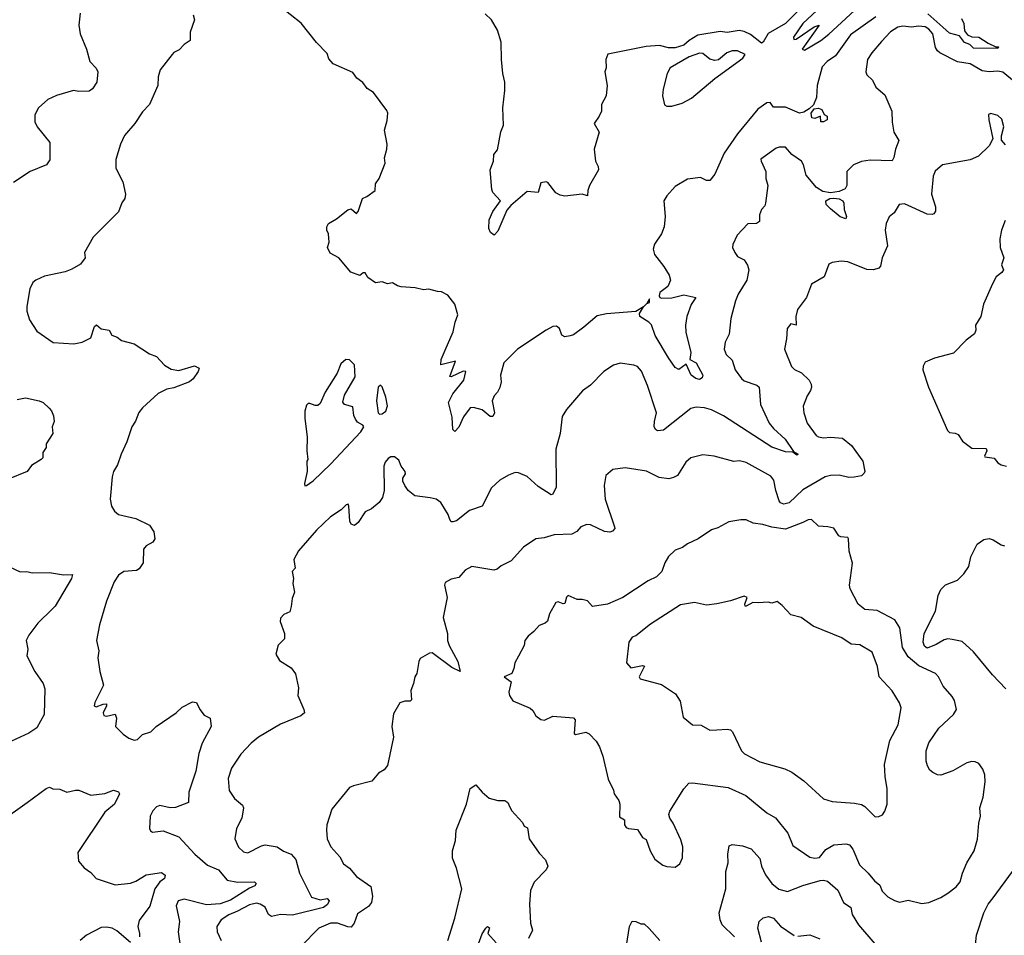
# Model space of a CAD drawing. Extents: x 1493970 to 1595317, y 729910 to 844791.
# Tile 312 of 338: x 1556042 to 1561753, y 813874 to 819187. Entities that reach past the tile are written whole.
import ezdxf

# ---------------------------------------------------------------- set-up
doc = ezdxf.new("R2010")
doc.units = 0

msp = doc.modelspace()

# ---------------------------------------------------------------- linework, layer by layer
at = {"layer": '0CON10XD'}
for points in [[(1560719.6, 819290.4), (1560585, 819164), (1560530, 819085), (1560532.5, 819072.5), (1560545, 819073.3), (1560650, 819145), (1560680, 819155), (1560580, 819015), (1560595, 819010), (1560690, 819065), (1560736.4, 819103.6), (1560985, 819334.1)], [(1561007.2, 819202.8), (1560860.4, 819099.6), (1560775, 818977.1), (1560726.3, 818943.7), (1560696.4, 818913.6), (1560668.6, 818805), (1560663.3, 818735), (1560646.7, 818693.3), (1560621.1, 818668.9), (1560590.2, 818649.8), (1560565, 818644.4), (1560485, 818679.6), (1560415, 818679.4), (1560395, 818705.7), (1560375, 818703.8), (1560323.3, 818666.7), (1560205, 818524.8), (1560128.2, 818411.8), (1560075, 818291.1), (1560045, 818254.6), (1560025, 818254), (1559991.7, 818271.7), (1559915, 818261.9), (1559845, 818218.9), (1559795, 818165.4), (1559778, 818135), (1559786.2, 818045), (1559781.2, 817985), (1559764.4, 817945), (1559723.5, 817885), (1559716.5, 817855), (1559723.3, 817825), (1559779.1, 817755), (1559810, 817705), (1559817.9, 817675), (1559801.4, 817638.6), (1559755, 817604), (1559752.2, 817585), (1559755, 817574.5), (1559765, 817570.8), (1559825, 817573.7), (1559895, 817591.2), (1559963.3, 817575), (1559936.6, 817533.4), (1559911.5, 817465), (1559903.6, 817415), (1559906.5, 817373.5), (1559935.6, 817255), (1559930, 817215), (1559965, 817196), (1560004.3, 817125), (1560000.3, 817109.7), (1559985, 817100), (1559963.8, 817105), (1559937.1, 817125), (1559908.6, 817188.6), (1559865, 817158), (1559845, 817168), (1559805, 817224), (1559727.5, 817355), (1559706.7, 817416.7), (1559692.2, 817432.2), (1559638.6, 817465), (1559637.7, 817482.3), (1559660, 817520), (1559680, 817540), (1559695.8, 817545), (1559695, 817567.5), (1559680, 817540), (1559660, 817520), (1559616.4, 817493.6), (1559445, 817479.3), (1559391.2, 817468.8), (1559315, 817402.5), (1559255, 817359.2), (1559235, 817352.5), (1559205, 817346.7), (1559186.7, 817356.7), (1559173.3, 817395), (1559155, 817408.8), (1559135, 817406.7), (1559094.8, 817385.2), (1558930, 817275), (1558850, 817195), (1558830.8, 817125), (1558834.2, 817085), (1558827.3, 817052.7), (1558814, 817026), (1558793.3, 817005), (1558783.3, 816975), (1558795.6, 816905), (1558786, 816885), (1558771.2, 816885), (1558723.7, 816923.7), (1558675, 816937.3), (1558655.4, 816934.6), (1558617.1, 816882.9), (1558588.3, 816821.7), (1558565, 816796.7), (1558555, 816810), (1558549.8, 816879.8), (1558530, 816965), (1558553.6, 817016.4), (1558618, 817095), (1558630, 817145), (1558615, 817146.7), (1558545, 817113.8), (1558537.5, 817117.5), (1558570, 817205), (1558483.8, 817183.8), (1558486, 817215), (1558510.5, 817269.5), (1558555.6, 817375), (1558567.3, 817432.7), (1558583.3, 817475), (1558566.1, 817536.1), (1558525, 817587.5), (1558488.3, 817608.3), (1558465, 817608.8), (1558415, 817623.3), (1558385, 817618.8), (1558335, 817631.2), (1558255, 817637.5), (1558233, 817643), (1558205, 817660), (1558175, 817653.3), (1558145, 817666.2), (1558105, 817660), (1558060.5, 817690.5), (1558045, 817717.5), (1558035, 817717.5), (1558015, 817702.5), (1557961.7, 817721.7), (1557892.5, 817805), (1557842.3, 817832.3), (1557826.7, 817865), (1557837.5, 817895), (1557832.5, 817945), (1557823.3, 817965), (1557823.3, 817985), (1557832.5, 818005), (1557878.8, 818031.2), (1557946.1, 818083.9), (1557965, 818090), (1557995, 818062.5), (1558005.8, 818074.2), (1558030.7, 818149.3), (1558055, 818160), (1558103.8, 818196.2), (1558106.2, 818235), (1558126.7, 818265), (1558162, 818355), (1558158, 818385), (1558172, 818435), (1558172.5, 818465), (1558157.5, 818545), (1558172.5, 818602.5), (1558176.7, 818645), (1558170.7, 818660.7), (1558093.9, 818763.9), (1558058.3, 818788.3), (1558033, 818823), (1557998.3, 818848.3), (1557975, 818880), (1557860.7, 818930.7), (1557835, 818960), (1557825, 818990), (1557764.1, 819054.1), (1557675, 819166.7), (1557547.7, 819267.7)], [(1556392.5, 819225), (1556384, 819155), (1556393.3, 819105), (1556430, 819015), (1556448.8, 818945), (1556486, 818905), (1556496, 818885), (1556490, 818825), (1556463.3, 818785), (1556445, 818771.2), (1556385, 818770), (1556354.2, 818775.8), (1556255, 818746), (1556205, 818723.8), (1556151.2, 818675), (1556128.8, 818635), (1556130, 818595), (1556143.3, 818565), (1556216, 818475), (1556215.9, 818374.1), (1556196.7, 818345), (1556103.3, 818305), (1556005, 818241.2)], [(1557047.5, 819215), (1557056.7, 819185), (1557030, 819115), (1557030, 819065), (1556995, 819042.5), (1556967.3, 819012.7), (1556935, 818996.7), (1556926.7, 818985), (1556856, 818895), (1556844.1, 818855.9), (1556842.5, 818805), (1556795.7, 818694.3), (1556755, 818652.5), (1556708.8, 818585), (1556648.8, 818515), (1556626.2, 818465), (1556598.8, 818375), (1556598.8, 818325), (1556640, 818245), (1556656.2, 818175), (1556651.7, 818148.3), (1556633.8, 818125), (1556615, 818072.5), (1556467.5, 817925), (1556417.5, 817835), (1556422.5, 817805), (1556395, 817767.5), (1556345, 817738.8), (1556305.8, 817724.2), (1556185, 817698), (1556135, 817676.2), (1556118.3, 817661.7), (1556100, 817625), (1556083.6, 817523.6), (1556083.8, 817495), (1556098.8, 817445), (1556140.5, 817380.5), (1556235, 817314.2), (1556355, 817306), (1556405, 817316.2), (1556455, 817341.2), (1556475, 817407.5), (1556486.7, 817416.7), (1556515, 817393.3), (1556560, 817385), (1556576.1, 817356.1), (1556607.5, 817345), (1556632.5, 817325), (1556705.9, 817305.9), (1556795, 817248.8), (1556835, 817232), (1556881.7, 817181.7), (1556920, 817160), (1556965, 817151.9), (1557055, 817178.8), (1557082.5, 817165), (1557077.5, 817145), (1557047.9, 817102.1), (1557026.2, 817085), (1556935, 817050.6), (1556895, 817042.9), (1556845, 817017.5), (1556754.2, 816935), (1556732.4, 816907.6), (1556712.9, 816857.1), (1556691.4, 816825), (1556663.2, 816736.8), (1556630, 816665), (1556610, 816605), (1556586.2, 816565), (1556578.8, 816535), (1556566.2, 816405), (1556573.8, 816365), (1556591.2, 816335), (1556615, 816316), (1556715, 816292.5), (1556795, 816254), (1556819.2, 816215), (1556826, 816175), (1556814.2, 816155.8), (1556775.7, 816134.3), (1556759.2, 816115), (1556758, 816035), (1556735, 816000), (1556718.6, 815991.4), (1556645, 815984.3), (1556615.4, 815964.6), (1556590.6, 815925), (1556545, 815813.3), (1556504.2, 815675), (1556488, 815585), (1556500.6, 815525), (1556495.8, 815485), (1556507.5, 815405), (1556527.5, 815325), (1556478, 815225), (1556473.8, 815205), (1556485, 815200), (1556526.4, 815216.4), (1556545, 815217.5), (1556546, 815205), (1556526.7, 815165), (1556530.7, 815150.7), (1556545, 815146.7), (1556595, 815156.7), (1556603.8, 815135), (1556597.5, 815085), (1556641.7, 815041.7), (1556675, 815017.5), (1556705, 815006.7), (1556725, 815010), (1556755, 815040), (1556802.5, 815055), (1556834.2, 815085.8), (1556950, 815165), (1556985, 815198.8), (1557045, 815230), (1557066.7, 815225), (1557086.7, 815185), (1557112.3, 815152.3), (1557147.5, 815135), (1557152.9, 815085), (1557100.8, 814989.2), (1557080.8, 814929.2), (1557062.7, 814827.3), (1557023.3, 814705), (1557021.2, 814645), (1556945, 814615.8), (1556915, 814614.3), (1556855, 814627.1), (1556835, 814620), (1556814.1, 814595.9), (1556799.5, 814565), (1556794.3, 814495), (1556800, 814480), (1556813, 814473), (1556875, 814481.2), (1556965, 814446.2), (1557057.1, 814345), (1557131.1, 814281.1), (1557195, 814254), (1557245, 814194.6), (1557305, 814182.7), (1557404.1, 814184.1), (1557413.8, 814175), (1557405, 814160.8), (1557375, 814147.7), (1557265, 814077.5), (1557205, 814056.6), (1557125, 814051.2), (1556995, 814084.1), (1556961.1, 814075), (1556949.1, 814045), (1556968.1, 813955), (1556960.6, 813895), (1556982.5, 813745)], [(1560575.8, 819255), (1560485, 819163.8), (1560384.3, 819105.7), (1560355, 819056.2), (1560345, 819050), (1560280.8, 819100.8), (1560245, 819117.7), (1560215, 819123.1), (1560145, 819112.1), (1560105, 819118.7), (1559975, 819096.4), (1559925, 819065.7), (1559895, 819039.2), (1559845, 819023.9), (1559805, 819023.9), (1559753.2, 819036.8), (1559675, 819030.4), (1559453.9, 818986.1), (1559442.5, 818955), (1559443.6, 818906.4), (1559436.2, 818885), (1559448.8, 818805), (1559443.8, 818745), (1559415.9, 818694.1), (1559415.8, 818655), (1559402.6, 818627.4), (1559374.2, 818585), (1559403.8, 818535), (1559374.2, 818435), (1559382, 818365), (1559397.5, 818335), (1559399.2, 818315), (1559346.7, 818225), (1559336.7, 818195), (1559336.1, 818163.9), (1559305, 818173.8), (1559205, 818162.5), (1559177.7, 818167.7), (1559151.3, 818181.3), (1559105, 818242.5), (1559095, 818246.7), (1559065, 818240), (1559050, 818185), (1558985, 818189.5), (1558890.8, 818109.2), (1558868.1, 818081.9), (1558815, 817960), (1558795, 817936.2), (1558772.3, 817952.3), (1558762.5, 817975), (1558766, 818025), (1558785.9, 818074.1), (1558830, 818135), (1558786.7, 818185), (1558781.2, 818201.2), (1558771.2, 818315), (1558791.2, 818365), (1558792.5, 818405), (1558812.5, 818432.5), (1558833.6, 818536.4), (1558848.8, 818575), (1558843.8, 818675), (1558856.2, 818775), (1558856, 818825), (1558843.9, 818873.9), (1558837.5, 818955), (1558835.6, 819055.6), (1558814, 819125), (1558778.8, 819185), (1558741.2, 819221.2)], [(1561505, 819193.5), (1561518.4, 819165), (1561521.9, 819121.9), (1561539.3, 819099.3), (1561565, 819088), (1561605, 819086), (1561660, 819050), (1561705, 819030), (1561720, 819030), (1561715, 819020), (1561575, 819021.9), (1561552.7, 819042.7), (1561523.1, 819055), (1561493.2, 819093.2), (1561435, 819108.6), (1561397.5, 819142.5), (1561310, 819219.9)], [(1561880.4, 818770.4), (1561745, 818882.3), (1561715, 818888.9), (1561665, 818883.5), (1561625, 818889.5), (1561555, 818930.5), (1561482, 818942), (1561379.4, 818995), (1561365.3, 819005.3), (1561353.8, 819025), (1561338.2, 819105), (1561315, 819132.3), (1561295, 819144.6), (1561255, 819149.7), (1561215, 819142.9), (1561165, 819148.7), (1561135.9, 819144.1), (1561093.3, 819116.7), (1561040.6, 819059.4), (1560984.2, 818995), (1560960, 818955), (1560950, 818885), (1560955, 818867.5), (1560988.8, 818835), (1561008.8, 818795), (1561060.6, 818750.6), (1561100.8, 818655), (1561102.4, 818592.4), (1561111.9, 818535), (1561140.8, 818485), (1561122.5, 818435), (1561113.4, 818386.6), (1561102.7, 818367.3), (1560975, 818372.2), (1560925, 818363.3), (1560878.8, 818345), (1560840.6, 818305), (1560838.9, 818225), (1560829.4, 818205), (1560795, 818189.6), (1560745, 818181.5), (1560700.3, 818190.3), (1560663.4, 818213.4), (1560604.6, 818284.6), (1560589.4, 818345), (1560577.1, 818365), (1560520, 818405), (1560485, 818447.5), (1560447, 818447), (1560429.3, 818440.7), (1560341.7, 818378.3), (1560342.5, 818365), (1560370, 818305), (1560370, 818265), (1560382.5, 818225), (1560368.3, 818121.7), (1560363.6, 818106.4), (1560343.9, 818086.1), (1560332.5, 818055), (1560332.5, 818015), (1560315, 818003.8), (1560265, 818002.5), (1560203.9, 817936.1), (1560178.3, 817881.7), (1560177.5, 817865), (1560190, 817835), (1560205, 817813.3), (1560245, 817793.3), (1560263, 817763), (1560270.8, 817735), (1560260, 817675), (1560208.6, 817595), (1560194.3, 817555), (1560166.6, 817453.4), (1560157.9, 817362.1), (1560134.4, 817315), (1560127.8, 817275), (1560139.4, 817245), (1560175, 817210.8), (1560191.5, 817155), (1560228.8, 817105), (1560245, 817092), (1560317, 817067), (1560332, 817055), (1560338.8, 816955), (1560388.8, 816845), (1560414.5, 816815), (1560482.3, 816752.3), (1560531.2, 816681.2), (1560556.9, 816665), (1560549.2, 816660.8), (1560527.5, 816677.5), (1560485, 816679.4), (1560405, 816706.9), (1560125, 816888.9), (1560055, 816923.1), (1560015, 816933.8), (1559965, 816937.9), (1559935, 816930.5), (1559775.7, 816804.3), (1559741.2, 816801.2), (1559729.7, 816809.7), (1559723, 816827), (1559723.3, 816855), (1559735.6, 816905), (1559682.9, 817065), (1559648, 817148), (1559625, 817174), (1559605, 817181.4), (1559525, 817194.2), (1559487, 817183), (1559430, 817145), (1559353.7, 817066.3), (1559306.5, 817033.5), (1559214, 816925), (1559189.2, 816885), (1559176.7, 816785), (1559151.9, 816695), (1559154.4, 816475), (1559135, 816434), (1559125, 816429.2), (1559049.2, 816479.2), (1558985, 816535.5), (1558935, 816558.1), (1558915, 816559.4), (1558876.7, 816545), (1558826.7, 816515), (1558778.8, 816471.2), (1558725, 816363.8), (1558650.5, 816339.5), (1558575, 816280), (1558555, 816273.3), (1558545, 816273.3), (1558536, 816286), (1558526.4, 816316.4), (1558484, 816385), (1558456.7, 816405), (1558421.9, 816411.9), (1558334.2, 816424.2), (1558295.8, 816455.8), (1558275, 816484), (1558265, 816510), (1558264.2, 816525.8), (1558278.9, 816551.1), (1558277.1, 816565), (1558255, 816595.6), (1558242, 816632), (1558215, 816650.8), (1558195, 816649.5), (1558179.5, 816640.5), (1558161.4, 816618.6), (1558153.3, 816596.7), (1558156.5, 816455), (1558146.2, 816413.8), (1558126.2, 816385), (1558082.1, 816347.9), (1558045, 816332), (1558005, 816268.8), (1557983, 816253), (1557965, 816260), (1557956.4, 816276.4), (1557952, 816365), (1557947.5, 816375), (1557935, 816372.5), (1557907.4, 816342.6), (1557845, 816302.2), (1557763.1, 816225), (1557658.8, 816105), (1557632.5, 816055), (1557640, 816005), (1557622.5, 815985), (1557630, 815945), (1557626.7, 815915), (1557636.7, 815865), (1557621.7, 815828.3), (1557617, 815783), (1557609.5, 815750.5), (1557573.9, 815736.1), (1557553.8, 815715), (1557553.3, 815695), (1557577.5, 815625), (1557577.5, 815595), (1557541.7, 815558.3), (1557526.7, 815505), (1557548.3, 815468.3), (1557615.8, 815425.8), (1557641.7, 815391.7), (1557659.5, 815309.5), (1557656, 815265), (1557690.8, 815185), (1557694, 815165), (1557672.6, 815147.4), (1557555, 815100), (1557428, 815025), (1557385, 814990), (1557325, 814926), (1557270.6, 814845), (1557251.9, 814785), (1557257.1, 814715), (1557287.6, 814667.6), (1557335, 814628.8), (1557340, 814615), (1557330.6, 814555), (1557300, 814495), (1557288.9, 814435), (1557311.1, 814385), (1557339.2, 814359.2), (1557365, 814353.3), (1557445, 814394.4), (1557465, 814398.9), (1557535, 814387.5), (1557572.6, 814362.6), (1557616.2, 814346.2), (1557644.4, 814315), (1557664.1, 814234.1), (1557734.3, 814095), (1557785, 814079.8), (1557825, 814087.3), (1557837.8, 814075), (1557827.7, 814052.3), (1557803.5, 814035), (1557625, 813990.4), (1557554.2, 813995.8), (1557502.8, 813982.8), (1557485.7, 813995.7), (1557465, 814036.9), (1557437.5, 814055), (1557415, 814060.3), (1557375, 814051.9), (1557305.9, 814014.1), (1557255, 813994.2), (1557210.4, 813965), (1557184.4, 813925), (1557187.9, 813895), (1557210.6, 813845)], [(1559825, 818684.5), (1559885, 818701.8), (1559938, 818732), (1560074.8, 818845.2), (1560236.8, 818963.2), (1560249.4, 818985), (1560205.2, 819005.2), (1560175, 819006.9), (1560144.5, 818995), (1560095, 818953.6), (1560075, 818950.4), (1560045, 818957.3), (1560005, 818990.9), (1559985, 818991.8), (1559925, 818971.5), (1559815, 818906.7), (1559798.1, 818875), (1559774.1, 818784.1), (1559770.8, 818745), (1559783, 818693), (1559795.7, 818685.7), (1559825, 818684.5)], [(1560705, 818593.3), (1560690, 818595), (1560687.5, 818627.5), (1560655, 818612.5), (1560637, 818617), (1560632, 818645), (1560650.6, 818669.4), (1560675, 818674), (1560695, 818666), (1560707.5, 818637.5), (1560725, 818626.7), (1560725.8, 818605), (1560705, 818593.3)], [(1561759.7, 818459.7), (1561737, 818487), (1561737, 818513), (1561750.6, 818565), (1561739.7, 818609.7), (1561715, 818630), (1561675, 818642.5), (1561662.5, 818637.5), (1561663.8, 818605), (1561687.5, 818495), (1561665.8, 818454.2), (1561603.3, 818395), (1561555, 818374), (1561395.6, 818344.4), (1561352.8, 818307.2), (1561341.1, 818278.9), (1561331.4, 818175), (1561355, 818100), (1561354.2, 818075), (1561345, 818061.2), (1561335, 818056.2), (1561305, 818058), (1561175, 818118.6), (1561143.8, 818115), (1561114.3, 818065.7), (1561085, 818042.5), (1561067.5, 818005), (1561063.1, 817965), (1561075.5, 817875), (1561045.5, 817805), (1561035, 817756.7), (1561025, 817745.8), (1560993.9, 817736.1), (1560956.7, 817736.7), (1560845, 817782), (1560806.1, 817786.1)], [(1560835, 818031.4), (1560802.1, 818042.1), (1560745, 818088.9), (1560720, 818115), (1560718, 818135), (1560741.5, 818148.5), (1560765, 818152.1), (1560795, 818146.5), (1560815.8, 818135), (1560823, 818123), (1560824.5, 818084.5), (1560837.8, 818045), (1560835, 818031.4)], [(1561758.8, 818021.2), (1561736.2, 817965), (1561728, 817915), (1561730, 817865), (1561751.2, 817805), (1561736.2, 817765), (1561748.8, 817735), (1561739.7, 817720.3), (1561705.9, 817694.1), (1561684, 817655), (1561633, 817537), (1561616.7, 817465), (1561586.7, 817415), (1561587.5, 817385), (1561580, 817365), (1561532.7, 817327.3), (1561458.3, 817251.7), (1561347.7, 817222.3), (1561295, 817200), (1561282.7, 817177.3), (1561280, 817155), (1561312.9, 817055), (1561423.4, 816803.4), (1561435, 816792), (1561468.3, 816788.3), (1561485, 816780), (1561510.5, 816740.5), (1561565, 816700), (1561648.8, 816698.8), (1561652.5, 816685), (1561637.5, 816655), (1561640, 816650), (1561693.6, 816643.6), (1561716.7, 816615), (1561735, 816603.8), (1561766.1, 816596.1)], [(1560806.1, 817786.1), (1560755, 817777.5), (1560735, 817768), (1560708.8, 817695), (1560635, 817652.5), (1560606.7, 817575), (1560554.3, 817505), (1560544.2, 817465), (1560546.1, 817413.9), (1560515, 817422.5), (1560493.8, 817395), (1560490, 817335), (1560477.5, 817275), (1560518, 817175), (1560536.4, 817156.4), (1560577.4, 817137.4), (1560620.8, 817095), (1560632.4, 817072.4), (1560635.6, 817055), (1560630, 817035), (1560609.5, 817005), (1560586.9, 816945), (1560590, 816905), (1560610, 816845), (1560662.7, 816775), (1560675, 816766.8), (1560705, 816760.8), (1560744.5, 816764.5), (1560815, 816759.4), (1560867.1, 816717.1), (1560932.3, 816625), (1560943.5, 816565), (1560941.1, 816555), (1560925, 816540.4), (1560882.8, 816532.8), (1560850.9, 816530.9), (1560795, 816544.4), (1560745, 816542.5), (1560715, 816533.8), (1560585, 816459.6), (1560505, 816383.6), (1560475, 816375.6), (1560455, 816384.2), (1560448.1, 816395), (1560427.8, 816455), (1560416.4, 816515), (1560398.3, 816538.3), (1560255, 816617.8), (1560217.4, 816627.4), (1560185, 816622.7), (1560070, 816655), (1560005, 816662), (1559935, 816644), (1559905, 816618.8), (1559856.9, 816543.1), (1559835, 816530), (1559807, 816523), (1559750.7, 816530.7), (1559677.6, 816567.6), (1559553.9, 816586.1), (1559482.3, 816577.7), (1559442.5, 816542.5), (1559432, 816485), (1559438.9, 816405), (1559491.2, 816245), (1559493.3, 816235), (1559480.7, 816219.3), (1559465.8, 816214.2), (1559435, 816218), (1559352.5, 816255), (1559331.7, 816258.3), (1559296.7, 816245), (1559273, 816217), (1559245, 816201.4), (1559141.5, 816198.5), (1559085, 816180), (1559035, 816174), (1558965, 816126.2), (1558892.4, 816047.6), (1558835, 816018), (1558811.2, 815998.8), (1558792.3, 815992.3), (1558665, 816013.8), (1558625, 815993.3), (1558589.7, 815950.3), (1558545, 815940), (1558509.2, 815920.8), (1558506, 815905), (1558521.9, 815835), (1558498.3, 815718.3), (1558522.5, 815625), (1558522.9, 815585), (1558533.5, 815555), (1558583.1, 815463.1), (1558597.5, 815405), (1558547.8, 815427.8), (1558435, 815513.8), (1558418.3, 815511.7), (1558365, 815480), (1558357, 815463), (1558346, 815394), (1558333.8, 815375), (1558326.7, 815335), (1558311.2, 815295), (1558315, 815240), (1558307, 815233), (1558275, 815233.3), (1558247, 815223), (1558210.7, 815159.3), (1558200, 815085), (1558210.8, 815025), (1558175, 814860), (1558156.4, 814833.6), (1558124.1, 814815.9), (1558085, 814768.8), (1557977.7, 814742.3), (1557955, 814731.2), (1557852.8, 814607.2), (1557824.3, 814515), (1557820.6, 814485), (1557825.7, 814435), (1557847, 814387), (1557899.1, 814329.1), (1557919.4, 814289.4), (1557955, 814263.3), (1557995.7, 814215), (1558078, 814158), (1558088.7, 814101.3), (1558082.5, 814065), (1558065, 814042), (1558001.5, 813998.5), (1557981.5, 813945), (1557965, 813921.4), (1557945, 813922.7), (1557885, 813944.1), (1557844.8, 813945.2), (1557776.9, 813915), (1557675, 813811.1)], [(1557695, 816482.5), (1557705, 816483.8), (1557745, 816511.8), (1557845, 816608.4), (1558020, 816795), (1558038.8, 816825), (1558032.5, 816835), (1558002.3, 816852.3), (1557989.3, 816869.3), (1557980.7, 816890.7), (1557975, 816940), (1557925, 816953.3), (1557917, 816967), (1557925, 817007.5), (1557988.6, 817115), (1557984.1, 817184.1), (1557955, 817213.8), (1557934.1, 817215.9), (1557905, 817190), (1557884.2, 817135), (1557813.3, 817025), (1557785, 816960), (1557771.7, 816948.3), (1557755, 816947.5), (1557725, 816960), (1557715, 816960), (1557705, 816950), (1557696.7, 816915), (1557696.7, 816875), (1557710, 816765), (1557706.7, 816685), (1557712.5, 816635), (1557707.5, 816625), (1557708.8, 816565), (1557693.3, 816495), (1557695, 816482.5)], [(1558128.1, 816898.1), (1558145, 816900.2), (1558165, 816915.3), (1558175.4, 816945.4), (1558165, 816997.1), (1558145, 817056.2), (1558135, 817066.2), (1558121.4, 817055), (1558111.2, 816975), (1558121.5, 816905), (1558128.1, 816898.1)], [(1556027, 816983), (1556075, 816992), (1556155.7, 816975.7), (1556177.5, 816965), (1556213, 816933), (1556227, 816917), (1556238.3, 816888.3), (1556241.2, 816855), (1556230, 816825), (1556233.3, 816785), (1556196.2, 816725), (1556196.2, 816705), (1556176.7, 816675), (1556175.8, 816645), (1556165.8, 816635), (1556110.6, 816599.4), (1556085.5, 816564.5), (1555970.3, 816519.7)], [(1561275, 814059.2), (1561315, 814064.4), (1561385.6, 814094.4), (1561425, 814119.2), (1561474.5, 814155.5), (1561497.1, 814185), (1561510, 814235), (1561535.6, 814295), (1561578.1, 814365), (1561598.6, 814431.4), (1561605.5, 814524.5), (1561615.6, 814565), (1561610.6, 814615), (1561630.6, 814675), (1561642.9, 814765), (1561640, 814805), (1561629.1, 814839.1), (1561605, 814871.2), (1561585, 814880.8), (1561565, 814882.9), (1561535, 814875.7), (1561455, 814828.6), (1561385, 814804.2), (1561365, 814806), (1561338.3, 814818.3), (1561322.1, 814832.1), (1561308.3, 814858.3), (1561300.8, 814885), (1561299.4, 814945), (1561315, 814991.2), (1561373, 815077), (1561458.8, 815155), (1561476.2, 815185), (1561465, 815237.5), (1561450.3, 815260.3), (1561399.3, 815319.3), (1561370.8, 815375), (1561355, 815393.8), (1561257.5, 815437.5), (1561195, 815489.6), (1561162, 815545), (1561147.6, 815657.6), (1561119.2, 815705), (1561015, 815758.6), (1560945, 815764.3), (1560906, 815795), (1560860, 815885), (1560856, 815905), (1560873.6, 816033.6), (1560853.9, 816103.9), (1560850, 816175), (1560845, 816182.5), (1560805.8, 816185.8), (1560792.5, 816192.5), (1560765, 816235.8), (1560730, 816245), (1560675, 816248), (1560635, 816286.9), (1560615, 816285.7), (1560585, 816268.6), (1560485, 816230.9), (1560405, 816242.2), (1560352.2, 816257.8), (1560295.6, 816265.6), (1560255, 816284), (1560225, 816284), (1560155, 816273.8), (1560091.7, 816238.3), (1560055, 816226.2), (1559978, 816175), (1559915, 816146.5), (1559885.8, 816124.2), (1559845, 816108.5), (1559805, 816072.2), (1559783.5, 816035), (1559767.5, 815985), (1559735.8, 815955), (1559688, 815932), (1559540, 815835), (1559452.5, 815795), (1559365, 815781.2), (1559335.9, 815815.9), (1559305, 815823.3), (1559275, 815822), (1559223.9, 815846.1), (1559214, 815836), (1559205, 815800), (1559195, 815797.5), (1559165, 815810), (1559152.5, 815805), (1559115, 815740), (1559103, 815697), (1559090, 815685), (1559055, 815672.5), (1559025, 815636.7), (1558990.7, 815609.3), (1558972.5, 815585), (1558967.5, 815555), (1558935.7, 815494.3), (1558914.2, 815455.8), (1558908.3, 815421.7), (1558895.8, 815394.2), (1558852.5, 815375), (1558892.5, 815345), (1558878.8, 815285), (1558883.8, 815265), (1558903.3, 815235), (1559002.2, 815192.2), (1559017.9, 815177.9), (1559035, 815147.5), (1559065, 815127.5), (1559086.4, 815123.6), (1559135, 815146.7), (1559255, 815136.7), (1559263.3, 815125), (1559257.5, 815045), (1559265, 815040), (1559325, 815053.8), (1559345, 815043.3), (1559385, 815000), (1559405, 814967.5), (1559424.1, 814914.1), (1559455, 814780), (1559487, 814717), (1559490, 814695), (1559517, 814657), (1559522.5, 814635), (1559521.7, 814561.7), (1559550, 814545), (1559550, 814515), (1559560.7, 814500.7), (1559573.6, 814493.6), (1559625, 814487.5), (1559655, 814442.5), (1559675, 814430), (1559698.8, 814365), (1559727, 814317), (1559771.7, 814281.7), (1559795, 814273.3), (1559845, 814270), (1559870.7, 814289.3), (1559886.4, 814323.6), (1559887.7, 814387.7), (1559877.7, 814427.7), (1559832.5, 814525), (1559812.5, 814555), (1559807.5, 814575), (1559812.5, 814595), (1559894.3, 814725), (1559923.8, 814756.2), (1559945, 814758.9), (1560152.4, 814732.4), (1560254, 814685), (1560375, 814584.3), (1560425.5, 814555.5), (1560497.4, 814467.4), (1560526.9, 814395), (1560625, 814328.4), (1560655, 814321.1), (1560680.6, 814325), (1560717.3, 814372.7), (1560765, 814398.8), (1560835, 814404.6), (1560855, 814398.5), (1560873.8, 814375), (1560912.8, 814282.8), (1560964.2, 814235), (1561000.2, 814190.2), (1561031.4, 814165), (1561045, 814131.2), (1561078.5, 814098.5), (1561115.5, 814075.5), (1561145, 814066.9), (1561195, 814077.5), (1561275, 814059.2)], [(1561763.1, 815305), (1561685.7, 815385), (1561575, 815520), (1561509.3, 815579.3), (1561451.3, 815591.3), (1561425, 815594.3), (1561405, 815588.9), (1561358, 815562), (1561305, 815541.2), (1561291.2, 815551.2), (1561282, 815575), (1561289.2, 815625), (1561354.1, 815755.9), (1561368.9, 815845), (1561385, 815881.2), (1561411.7, 815908.3), (1561481.2, 815935), (1561518.3, 815971.7), (1561547.5, 816015), (1561559.5, 816070.5), (1561595, 816143.3), (1561635, 816171.2), (1561665, 816176.2), (1561689.5, 816169.5), (1561735, 816140), (1561755, 816133.8)], [(1555982.3, 816012.3), (1556045, 815983.8), (1556083.9, 815986.1), (1556115, 815977.5), (1556215, 815978.6), (1556296.1, 815966.1), (1556347.3, 815967.3), (1556342, 815945), (1556247.5, 815785), (1556231.4, 815768.6), (1556147.1, 815685), (1556094, 815615), (1556078.8, 815585), (1556088.8, 815535), (1556083.3, 815495), (1556130, 815405), (1556177.5, 815335), (1556187.5, 815305), (1556183.1, 815155), (1556141.4, 815078.6), (1556095, 815048), (1555995, 815001.2)], [(1561005, 814561.2), (1561025, 814563.3), (1561046, 814574), (1561060, 814595), (1561073.8, 814635), (1561074.1, 814724.1), (1561061.4, 814795), (1561058.6, 814865), (1561090, 815005), (1561138, 815095), (1561154.3, 815195), (1561145, 815223.3), (1561103, 815293), (1561028.1, 815375), (1561018.2, 815435), (1560987.3, 815517.3), (1560915, 815558.8), (1560865, 815564), (1560811.3, 815601.3), (1560645, 815668.6), (1560575, 815718.6), (1560515, 815734.5), (1560465, 815788.6), (1560435, 815812), (1560405, 815801.2), (1560382.7, 815807.3), (1560325, 815802.5), (1560293.8, 815806.2), (1560256.4, 815783.6), (1560250, 815785), (1560247.5, 815795), (1560262.5, 815835), (1560245, 815841.2), (1560165.4, 815814.6), (1560085, 815797.1), (1560025, 815790), (1559956.2, 815806.2), (1559875, 815791.5), (1559700.2, 815679.8), (1559615, 815612.9), (1559595, 815604.2), (1559575.6, 815575), (1559562.5, 815455), (1559586.7, 815426.7), (1559655, 815440), (1559665.8, 815435.8), (1559636, 815375), (1559641.9, 815361.9), (1559765, 815330), (1559845.4, 815275.4), (1559872.4, 815232.4), (1559890.4, 815140.4), (1559945, 815096), (1559995, 815093.8), (1560045, 815064.4), (1560085, 815066.7), (1560145, 815070.8), (1560165.8, 815065.8), (1560175.8, 815055.8), (1560228.8, 814945), (1560247, 814927), (1560335, 814881.4), (1560480.3, 814840.3), (1560521.3, 814821.3), (1560591.3, 814771.3), (1560705, 814665.8), (1560755, 814650), (1560885, 814641.4), (1560925, 814632.9), (1560945, 814621.4), (1561005, 814561.2)], [(1555930, 814535), (1556085, 814645.4), (1556195, 814726.5), (1556215, 814733.3), (1556233.6, 814723.6), (1556275, 814721.4), (1556315, 814705.8), (1556365, 814717.5), (1556385, 814716), (1556455, 814687.5), (1556535, 814697.5), (1556585, 814715.8), (1556615, 814706.7), (1556620, 814695), (1556590.8, 814635), (1556535, 814588.9), (1556380, 814355), (1556383.8, 814305), (1556415.8, 814265.8), (1556455, 814238), (1556485.8, 814205), (1556595, 814166.7), (1556685, 814176.9), (1556715, 814188.2), (1556775, 814226.1), (1556865, 814239.2), (1556886.4, 814223.6), (1556882.5, 814205), (1556855, 814183.8), (1556825.4, 814144.6), (1556796.5, 814043.5), (1556735, 813961.2), (1556726.4, 813925), (1556737.1, 813885), (1556735.8, 813865.8)], [(1558525.5, 813845), (1558566.3, 813973.7), (1558605.6, 814145), (1558575, 814263.3), (1558552.4, 814322.4), (1558553.3, 814365), (1558569.1, 814425), (1558574.5, 814485), (1558634.2, 814635), (1558654.1, 814725.9), (1558687, 814747), (1558724.5, 814704.5), (1558765, 814670.8), (1558815, 814657.5), (1558855.8, 814655.8), (1558874.2, 814644.2), (1558879.3, 814630.7), (1558895, 814598.8), (1558958.8, 814528.8), (1558968.3, 814508.3), (1558987.1, 814497.1), (1558998, 814435), (1559055, 814351.2), (1559092.3, 814312.3), (1559105.8, 814275.8), (1559095, 814254), (1559026.4, 814183.6), (1559004.4, 814135), (1558999.1, 814055), (1559004.2, 813945), (1559017.1, 813905), (1558993.3, 813855)], [(1560189.2, 813865), (1560117.5, 813935), (1560104.4, 813965), (1560100, 814005), (1560137.5, 814145), (1560137.3, 814245), (1560151.2, 814295), (1560149.5, 814345), (1560157, 814393), (1560175, 814401.4), (1560235, 814394.4), (1560285.5, 814375.5), (1560335, 814320), (1560344.6, 814275), (1560368.2, 814225), (1560405, 814174.4), (1560445, 814141.8), (1560495, 814128.1), (1560585, 814164.4), (1560685, 814192.2), (1560705, 814194.4), (1560728.2, 814188.2), (1560787.2, 814137.2), (1560821.1, 814065), (1560863.5, 814035), (1560871.1, 813995), (1560907.1, 813935), (1561002, 813825)], [(1561582, 813785), (1561592.9, 813875), (1561634.5, 814005.5), (1561660, 814055), (1561687.9, 814092.1), (1561801.2, 814245)], [(1559561.4, 813815), (1559578.6, 813925), (1559594.4, 813955.6), (1559615, 813954), (1559645, 813940.8), (1559665, 813941.4), (1559694, 813914), (1559755, 813844.2)], [(1560345, 813834), (1560324.4, 813915), (1560332, 813955), (1560354.3, 813975.7), (1560385, 813982.9), (1560415, 813973.1), (1560455, 813927.8), (1560535, 813872.9)], [(1556685, 813833.1), (1556605, 813899.5), (1556578, 813915), (1556545, 813922.5), (1556515, 813920.4), (1556428.9, 813875), (1556391.9, 813845)], [(1558702.5, 813825), (1558725, 813883.3), (1558745, 813916.7), (1558755, 813926.2), (1558767, 813917), (1558757.5, 813885), (1558805, 813830)], [(1560555, 813869.2), (1560625, 813878), (1560683.2, 813853.2)]]:
    msp.add_lwpolyline(points, dxfattribs=at)

doc.saveas('drawing.dxf')
